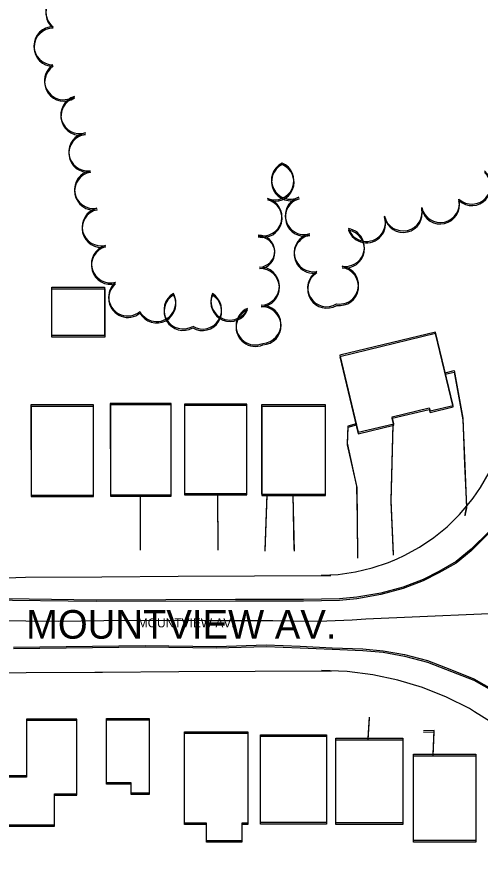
# Model space of a CAD drawing. Extents: x -25029 to 2274964, y -81170 to 687028.
# Drawn here: x 4417.1 to 4659.9, y -66386.7 to -65944.4 of the extents above; entities that cross this region are included whole.
import ezdxf

# ---------------------------------------------------------------- set-up
doc = ezdxf.new("R2010")
doc.units = 0
for name, color, linetype in [('81911BEA - RW_X_Fee_RW', 7, 'Continuous'), ('BLDG', 7, 'Continuous'), ('GE_X_CL_2000', 7, 'Continuous'), ('ROAD', 7, 'Continuous'), ('ROAD-NAME', 7, 'Continuous'), ('TREES', 7, 'Continuous'), ('WALL', 7, 'Continuous')]:
    doc.layers.add(name, color=color, linetype=linetype)

msp = doc.modelspace()

# ---------------------------------------------------------------- linework, layer by layer
at = {"layer": '81911BEA - RW_X_Fee_RW'}
for points in [[(4576.5, -66237.33), (4585.54, -66236.86), (4594.49, -66235.58), (4603.29, -66233.5), (4611.86, -66230.63), (4616.41, -66228.64), (4620.15, -66227), (4628.07, -66222.63), (4635.56, -66217.57), (4642.56, -66211.85), (4649.02, -66205.52), (4654.89, -66198.64), (4656.19, -66196.79), (4660.1, -66191.25), (4664.63, -66183.42), (4668.43, -66175.22)], [(4296.47, -66239.15), (4301.67, -66239.12), (4341.67, -66238.87), (4376.5, -66238.66), (4381.67, -66238.62), (4416.5, -66238.4), (4421.67, -66238.37), (4461.67, -66238.12), (4501.67, -66237.87), (4541.67, -66237.62), (4581.67, -66237.37)], [(4181.98, -66289.86), (4221.98, -66289.62), (4261.98, -66289.37), (4301.98, -66289.12), (4341.98, -66288.87), (4381.99, -66288.62), (4421.99, -66288.37), (4457.98, -66288.14), (4461.98, -66288.12), (4501.99, -66287.87), (4541.99, -66287.62), (4581.99, -66287.37)], [(4695.95, -66341.03), (4686.66, -66331.27), (4676.57, -66322.34), (4665.75, -66314.31), (4656.94, -66308.87), (4654.28, -66307.24), (4642.24, -66301.17), (4629.73, -66296.17), (4616.84, -66292.26), (4603.65, -66289.47), (4590.28, -66287.82), (4576.81, -66287.32)]]:
    msp.add_lwpolyline(points, dxfattribs=at)
at = {"layer": 'BLDG'}
for points in [[(4463.07, -66086.26), (4463.08, -66111.63), (4435.35, -66111.63), (4435.34, -66086.26)], [(4463.11, -66087.02), (4463.11, -66112.39), (4435.38, -66112.39), (4435.38, -66087.02)], [(4596, -66162.3), (4614.58, -66157.82), (4613.71, -66154.21), (4633.23, -66149.51), (4633.62, -66151.11), (4645.71, -66148.19), (4636.46, -66109.79), (4586.27, -66121.88)], [(4596.03, -66163.08), (4614.61, -66158.6), (4613.74, -66154.99), (4633.26, -66150.29), (4633.65, -66151.89), (4645.74, -66148.97), (4636.49, -66110.57), (4586.3, -66122.66)], [(4457.2, -66195.26), (4457.19, -66147.95), (4424.49, -66147.95), (4424.5, -66195.26)], [(4457.22, -66196.02), (4457.22, -66148.71), (4424.52, -66148.71), (4424.52, -66196.02)], [(4498.01, -66195.08), (4498, -66147.18), (4466.07, -66147.18), (4466.08, -66195.08)], [(4498.03, -66195.84), (4498.03, -66147.94), (4466.1, -66147.94), (4466.1, -66195.84)], [(4537.66, -66194.4), (4537.65, -66147.51), (4504.9, -66147.51), (4504.91, -66194.4)], [(4537.68, -66195.17), (4537.68, -66148.28), (4504.93, -66148.28), (4504.93, -66195.17)], [(4578.79, -66194.78), (4578.78, -66147.98), (4545.37, -66147.98), (4545.38, -66194.78)], [(4578.81, -66195.55), (4578.81, -66148.75), (4545.4, -66148.75), (4545.4, -66195.55)], [(4422.15, -66312.72), (4422.15, -66342.49), (4411.62, -66342.5), (4411.63, -66368.24), (4436.89, -66368.23), (4436.89, -66351.98), (4448.46, -66351.98), (4448.45, -66312.72)], [(4422.16, -66313.48), (4422.16, -66343.25), (4411.63, -66343.25), (4411.63, -66368.99), (4436.89, -66368.99), (4436.89, -66352.74), (4448.46, -66352.74), (4448.46, -66313.48)], [(4486.48, -66312.43), (4486.49, -66351.55), (4477.02, -66351.55), (4477.01, -66346.15), (4464.14, -66346.15), (4464.14, -66312.43)], [(4486.49, -66313.19), (4486.49, -66352.31), (4477.02, -66352.31), (4477.02, -66346.91), (4464.15, -66346.91), (4464.15, -66313.19)], [(4538.07, -66319.45), (4538.08, -66367.3), (4535.01, -66367.3), (4535.01, -66376.59), (4516.43, -66376.59), (4516.43, -66367.28), (4505, -66367.28), (4504.99, -66319.45)], [(4538.08, -66320.22), (4538.08, -66368.07), (4535.01, -66368.07), (4535.01, -66377.36), (4516.43, -66377.36), (4516.43, -66368.05), (4505, -66368.05), (4505, -66320.22)], [(4579.37, -66320.98), (4579.38, -66367.03), (4544.84, -66367.03), (4544.83, -66320.98)], [(4579.38, -66321.75), (4579.38, -66367.8), (4544.84, -66367.8), (4544.84, -66321.75)], [(4619.3, -66322.81), (4619.31, -66367.23), (4584.26, -66367.23), (4584.25, -66322.81)], [(4619.31, -66323.59), (4619.31, -66368.01), (4584.26, -66368.01), (4584.26, -66323.59)], [(4657.55, -66331.17), (4657.56, -66376.47), (4625.05, -66376.47), (4625.04, -66331.17)], [(4657.56, -66331.95), (4657.56, -66377.25), (4625.05, -66377.25), (4625.05, -66331.95)]]:
    msp.add_lwpolyline(points, close=True, dxfattribs=at)
at = {"layer": 'GE_X_CL_2000'}
msp.add_lwpolyline([(4002.08, -66259.71), (4077.79, -66258.18), (4117.98, -66258.52), (4182.39, -66259.36), (4239.75, -66260.09), (4263.83, -66260.58), (4273.93, -66260.43), (4289.65, -66260.19), (4315.02, -66259.56), (4335.36, -66259.27), (4362.52, -66259.95), (4404.64, -66261.11), (4438.77, -66261.38), (4474.65, -66260.9), (4515.3, -66261), (4551.27, -66260.98), (4570.06, -66261.33), (4579.46, -66261.2), (4592.76, -66260.67), (4600.07, -66260.22), (4688.97, -66256.39)], dxfattribs=at)
at = {"layer": 'ROAD'}
for points in [[(4664.77, -66214.18), (4655.18, -66223.65), (4647.24, -66230.12), (4638.23, -66235.29), (4630.07, -66239.51), (4619.48, -66243.5), (4607.81, -66246.63), (4595.33, -66248.86), (4586.2, -66249.72), (4567.27, -66250.11), (4531.59, -66250.07), (4458.64, -66250.3), (4400.01, -66249.55)], [(4664.79, -66214.97), (4655.2, -66224.43), (4647.26, -66230.9), (4638.25, -66236.07), (4630.09, -66240.29), (4619.5, -66244.28), (4607.83, -66247.41), (4595.35, -66249.64), (4586.22, -66250.5), (4567.29, -66250.88), (4531.61, -66250.84), (4458.66, -66251.06), (4400.03, -66250.3)], [(4415.3, -66274.97), (4484.29, -66274.16), (4521.69, -66274.61), (4547.68, -66273.84), (4565.57, -66274.53), (4582.31, -66275.32), (4598.46, -66275.92), (4609.03, -66276.87), (4620.23, -66278.93), (4632.3, -66282.09), (4644.92, -66286.99)], [(4415.31, -66275.72), (4484.3, -66274.92), (4521.7, -66275.38), (4547.69, -66274.61), (4565.58, -66275.3), (4582.32, -66276.1), (4598.47, -66276.7), (4609.04, -66277.65), (4620.24, -66279.71), (4632.31, -66282.87), (4644.93, -66287.77)], [(4644.92, -66286.99), (4656.58, -66291.62), (4667.13, -66297.5), (4678.75, -66304.76), (4689.07, -66312.32), (4695.79, -66317.44), (4703.74, -66325.08), (4711.62, -66333.11), (4722.28, -66343.5), (4732.92, -66352.28), (4742.56, -66358.99), (4754.54, -66367.14), (4767.72, -66373.34), (4780.02, -66377.91), (4792.67, -66381.34), (4809.12, -66383.67), (4827.46, -66384.17), (4868.91, -66384.06), (4951.68, -66383.81), (5054.54, -66383.26), (5106.65, -66382.55), (5111.33, -66383.14), (5114.39, -66384.35), (5116.13, -66387.46)], [(4644.93, -66287.77), (4656.59, -66292.4), (4667.14, -66298.29), (4678.76, -66305.55), (4689.08, -66313.11), (4695.8, -66318.23), (4703.75, -66325.87), (4711.63, -66333.9), (4722.29, -66344.29), (4732.92, -66353.07), (4742.56, -66359.78), (4754.54, -66367.94), (4767.72, -66374.14), (4780.02, -66378.71), (4792.67, -66382.14), (4809.12, -66384.47), (4827.46, -66384.98), (4868.91, -66384.87), (4951.68, -66384.63), (5054.54, -66384.09), (5106.65, -66383.39), (5111.33, -66383.98), (5114.39, -66385.19), (5116.13, -66388.3)]]:
    msp.add_lwpolyline(points, dxfattribs=at)
at = {"layer": 'TREES'}
for centre, radius, start, end in [((4442.24, -65941.72), 10, 51.8948, 231.8948), ((4442.29, -65942.48), 10, 51.8878, 231.8878), ((4436.04, -65959.59), 10, 89.8236, 269.8236), ((4436.09, -65960.35), 10, 89.8166, 269.8166), ((4441.61, -65977.87), 10, 124.0923, 304.0923), ((4441.66, -65978.63), 10, 124.0853, 304.0853), ((4450.13, -65995.72), 10, 106.8918, 286.8918), ((4450.17, -65996.48), 10, 106.8848, 286.8848), ((4454.31, -66015.21), 10, 97.3298, 277.3298), ((4454.35, -66015.97), 10, 97.3228, 277.3228), ((4552.3, -66030.36), 10, 247.6518, 67.6518), ((4552.34, -66031.14), 10, 247.6448, 67.6448), ((4560.52, -66030.08), 10, 116.2052, 296.2052), ((4560.56, -66030.86), 10, 116.1982, 296.1982), ((4457.32, -66034.97), 10, 99.9939, 279.9939), ((4457.36, -66035.74), 10, 99.9869, 279.9869), ((4655.49, -66032.64), 10, 227.8087, 47.8087), ((4655.53, -66033.43), 10, 227.8017, 47.8017), ((4546.02, -66049.3), 10, 255.6469, 75.6469), ((4546.06, -66050.07), 10, 255.6399, 75.6399), ((4567.75, -66048.65), 10, 106.3457, 286.3457), ((4567.79, -66049.43), 10, 106.3387, 286.3387), ((4639.02, -66042.27), 10, 192.8107, 12.8107), ((4639.06, -66043.06), 10, 192.8037, 12.8037), ((4461.29, -66054.57), 10, 102.8959, 282.8959), ((4461.32, -66055.33), 10, 102.8889, 282.8889), ((4619.52, -66046.71), 10, 192.8179, 12.8179), ((4619.56, -66047.49), 10, 192.8109, 12.8109), ((4600.32, -66052.19), 10, 199.0923, 19.0923), ((4600.35, -66052.98), 10, 199.0853, 19.0853), ((4589.22, -66065.33), 10, 260.5175, 80.5175), ((4543.89, -66067.34), 8.37, 272.4209, 92.4209), ((4543.93, -66068.12), 8.37, 272.4139, 92.4139), ((4572.42, -66068.07), 10, 100.6935, 280.6935), ((4572.45, -66068.85), 10, 100.6865, 280.6865), ((4589.26, -66066.11), 10, 260.5105, 80.5105), ((4466.16, -66073.96), 10, 105.3535, 285.3535), ((4466.2, -66074.73), 10, 105.3465, 285.3465), ((4544.67, -66085.69), 10, 272.4209, 92.4209), ((4544.7, -66086.47), 10, 272.4139, 92.4139), ((4579.48, -66086.44), 10, 121.3455, 301.3455), ((4586.13, -66085.09), 10, 261.679, 81.679), ((4586.16, -66085.87), 10, 261.672, 81.672), ((4579.51, -66087.22), 10, 121.3385, 301.3385), ((4475.19, -66091.3), 10, 129.6587, 309.6587), ((4475.23, -66092.07), 10, 129.6517, 309.6517), ((4490.37, -66094.24), 10, 208.4547, 28.4547), ((4490.4, -66095), 10, 208.4477, 28.4477), ((4504.2, -66098.11), 10, 120.2731, 300.2731), ((4504.23, -66098.88), 10, 120.2661, 300.2661), ((4514.39, -66098.17), 10, 238.9916, 58.9916), ((4514.43, -66098.94), 10, 238.9846, 58.9846), ((4528.77, -66093.45), 10, 157.334, 337.334), ((4528.81, -66094.23), 10, 157.327, 337.327), ((4541.97, -66106.49), 10, 113.3756, 293.3756), ((4542, -66107.26), 10, 113.3686, 293.3686), ((4545.51, -66105.68), 10, 272.4209, 92.4209), ((4545.54, -66106.45), 10, 272.4139, 92.4139)]:
    msp.add_arc(centre, radius, start, end, dxfattribs=at)
at = {"layer": 'WALL'}
for p, q in [((4481.75, -66195.08), (4481.69, -66223.37)), ((4481.77, -66195.84), (4481.71, -66224.13)), ((4522.16, -66194.4), (4522.37, -66223.35)), ((4522.18, -66195.17), (4522.39, -66224.12)), ((4548.16, -66194.78), (4547, -66223.97)), ((4548.18, -66195.55), (4547.02, -66224.74)), ((4561.76, -66194.78), (4562.33, -66223.85)), ((4561.78, -66195.55), (4562.35, -66224.62)), ((4601.23, -66322.81), (4601.82, -66311.72)), ((4601.24, -66323.59), (4601.83, -66312.5))]:
    msp.add_line(p, q, dxfattribs=at)
for points in [[(4641.6, -66131.14), (4646.33, -66129.95), (4650.77, -66154.92), (4651.77, -66179.06), (4652.74, -66201.08), (4651.9, -66205.43)], [(4641.63, -66131.92), (4646.36, -66130.73), (4650.8, -66155.7), (4651.8, -66179.84), (4652.76, -66201.86), (4651.92, -66206.21)], [(4594.94, -66157.89), (4590.55, -66159.08), (4590.25, -66168.1), (4595.16, -66190.52), (4595.37, -66207.47), (4595.61, -66227.59)], [(4594.97, -66158.67), (4590.58, -66159.86), (4590.28, -66168.88), (4595.18, -66191.3), (4595.39, -66208.25), (4595.63, -66228.37)], [(4614.46, -66226.02), (4613.27, -66198.03), (4614.33, -66157.88)], [(4614.48, -66226.8), (4613.29, -66198.81), (4614.36, -66158.66)], [(4635.33, -66331.17), (4635.77, -66318.78), (4630.25, -66318.95)], [(4635.34, -66331.95), (4635.78, -66319.56), (4630.26, -66319.73)]]:
    msp.add_lwpolyline(points, dxfattribs=at)

# ---------------------------------------------------------------- texts
at = {"layer": 'ROAD-NAME'}
msp.add_text('MOUNTVIEW AV.', height=15, dxfattribs=at).set_placement((4421.9, -66270.57))
msp.add_text('MOUNTVIEW AV.', height=4.68, rotation=0.007, dxfattribs=at).set_placement((4480.47, -66264.65))

doc.saveas('drawing.dxf')
